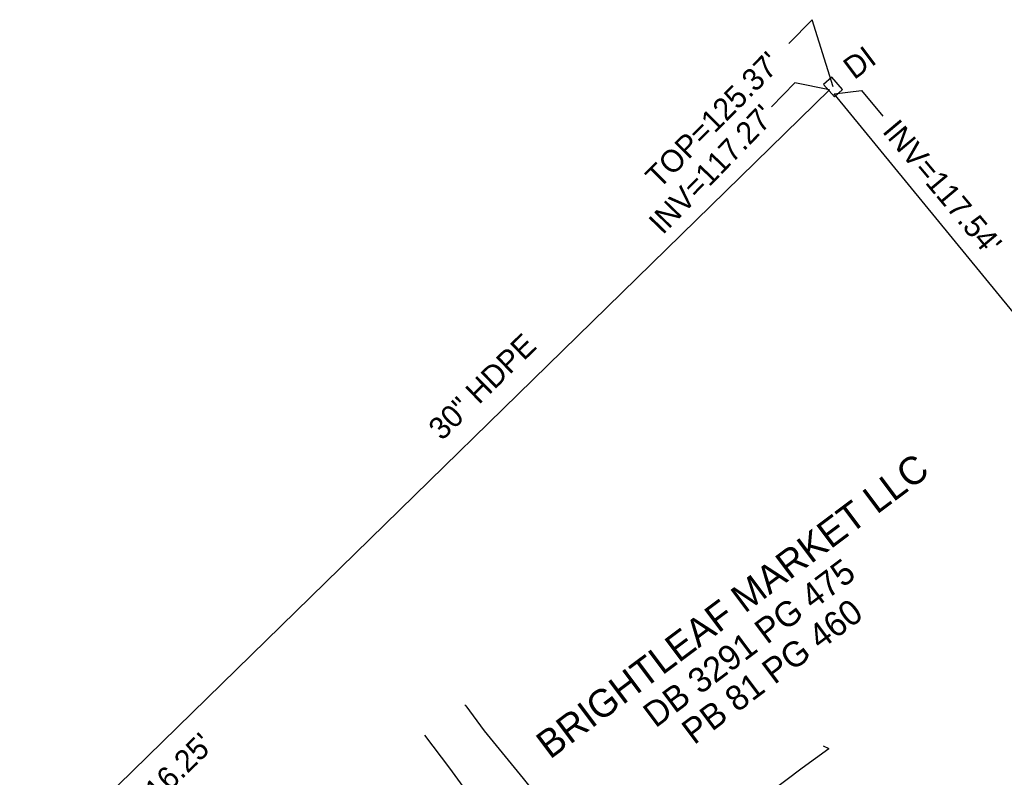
# Model space of a CAD drawing. Extents: x 2186615 to 2188822, y 629899 to 631820.
# Drawn here: x 2187877.7 to 2188055, y 631243.8 to 631380.3 of the extents above; entities that cross this region are included whole.
import ezdxf

# ---------------------------------------------------------------- set-up
doc = ezdxf.new("R2010")
doc.units = 0
for name, color, linetype in [('Exist Property Deed Book Text', 7, 'Continuous'), ('Exist Property Owner Text', 7, 'Continuous'), ('Exist Roads EOP Other', 7, 'Continuous'), ('Exist Roads Soil', 7, 'Continuous'), ('Exist Structure Minor Drop Inlet', 7, 'Continuous'), ('Exist Structure Minor Drop Inlet Leader', 7, 'Continuous'), ('Exist Structure Minor Drop Inlet Text', 7, 'Continuous'), ('Exist Structure Minor Drop Inlet Top Elevation', 7, 'Continuous'), ('Exist Structure Minor Pipes HDPE 30 Inch', 7, 'Continuous'), ('Exist Structure Minor Pipes HDPE 30 Inch Invert', 7, 'Continuous'), ('Exist Structure Minor Pipes HDPE 30 Inch Leader', 7, 'Continuous'), ('Exist Structure Minor Pipes HDPE 30 Inch Text', 7, 'Continuous'), ('Exist Structure Minor Pipes RCP 24 Inch', 7, 'Continuous'), ('Exist Structure Minor Pipes RCP 24 Inch Invert', 7, 'Continuous'), ('Exist Structure Minor Pipes RCP 24 Inch Leader', 7, 'Continuous')]:
    doc.layers.add(name, color=color, linetype=linetype)

msp = doc.modelspace()

# ---------------------------------------------------------------- linework, layer by layer
at = {"layer": 'Exist Roads EOP Other'}
msp.add_lwpolyline([(2187987.21, 631222.12), (2187995.13, 631227.9), (2188003.91, 631234.45), (2188018.62, 631245.53), (2188023.39, 631249.04)], dxfattribs=at)
at = {"layer": 'Exist Roads Soil'}
msp.add_line((2188022.4, 631249.52), (2188023.39, 631249.04), dxfattribs=at)
for points in [[(2187957.89, 631256.91), (2187958.03, 631256.71), (2187961.34, 631252.19), (2187968.34, 631243.62), (2187972.88, 631238), (2187983.14, 631226.62), (2187985.66, 631223.9)], [(2187950.61, 631251.43), (2187955.1, 631245.5), (2187959.71, 631239.11), (2187966.05, 631231), (2187968.92, 631227.74), (2187974.42, 631221.97)]]:
    msp.add_lwpolyline(points, dxfattribs=at)
at = {"layer": 'Exist Structure Minor Drop Inlet'}
msp.add_lwpolyline([(2188022.48, 631368.61), (2188024.42, 631366.42), (2188025.89, 631367.7), (2188023.94, 631369.92), (2188022.48, 631368.61)], dxfattribs=at)
at = {"layer": 'Exist Structure Minor Drop Inlet Leader'}
msp.add_lwpolyline([(2188024.2, 631368.18), (2188020.44, 631380.29), (2188016.21, 631376.03)], dxfattribs=at)
at = {"layer": 'Exist Structure Minor Pipes HDPE 30 Inch'}
msp.add_line((2187877.7, 631225.15), (2188023.53, 631367.63), dxfattribs=at)
at = {"layer": 'Exist Structure Minor Pipes HDPE 30 Inch Leader'}
msp.add_lwpolyline([(2188023.53, 631367.63), (2188017.27, 631368.9), (2188013.11, 631364.59)], dxfattribs=at)
at = {"layer": 'Exist Structure Minor Pipes RCP 24 Inch'}
msp.add_line((2188120.41, 631249.66), (2188024.37, 631366.93), dxfattribs=at)
at = {"layer": 'Exist Structure Minor Pipes RCP 24 Inch Leader'}
msp.add_lwpolyline([(2188024.37, 631366.93), (2188029.28, 631367.54), (2188033.13, 631362.94)], dxfattribs=at)

# ---------------------------------------------------------------- texts
at = {"layer": 'Exist Property Deed Book Text'}
for s, p in [('DB 3291 PG 475', (2187992.19, 631252.62)), ('PB 81 PG 460', (2187999.15, 631249.6))]:
    msp.add_text(s, height=4.5, rotation=36.8593, dxfattribs=at).set_placement(p)
at = {"layer": 'Exist Property Owner Text'}
msp.add_text('BRIGHTLEAF MARKET LLC', height=5, rotation=36.8593, dxfattribs=at).set_placement((2187973.2, 631246.98))
at = {"layer": 'Exist Structure Minor Drop Inlet Text'}
msp.add_text('DI', height=4, rotation=36.8593, dxfattribs=at).set_placement((2188027.99, 631369.38))
at = {"layer": 'Exist Structure Minor Drop Inlet Top Elevation'}
msp.add_text("TOP=125.37'", height=4, rotation=45.2031, dxfattribs=at).set_placement((2187992.88, 631349.69))
at = {"layer": 'Exist Structure Minor Pipes HDPE 30 Inch Invert'}
for s, rotation, p in [("INV=117.27'", 46.0044, (2187993.51, 631341.41)), ("INV=116.25'", 44.5689, (2187891.92, 631228.67))]:
    msp.add_text(s, height=4, rotation=rotation, dxfattribs=at).set_placement(p)
at = {"layer": 'Exist Structure Minor Pipes HDPE 30 Inch Text'}
msp.add_text('30" HDPE', height=4, rotation=44.3337, dxfattribs=at).set_placement((2187953.73, 631304.33))
at = {"layer": 'Exist Structure Minor Pipes RCP 24 Inch Invert'}
msp.add_text("INV=117.54'", height=4, rotation=309.9744, dxfattribs=at).set_placement((2188032.89, 631360.13))

doc.saveas('drawing.dxf')
